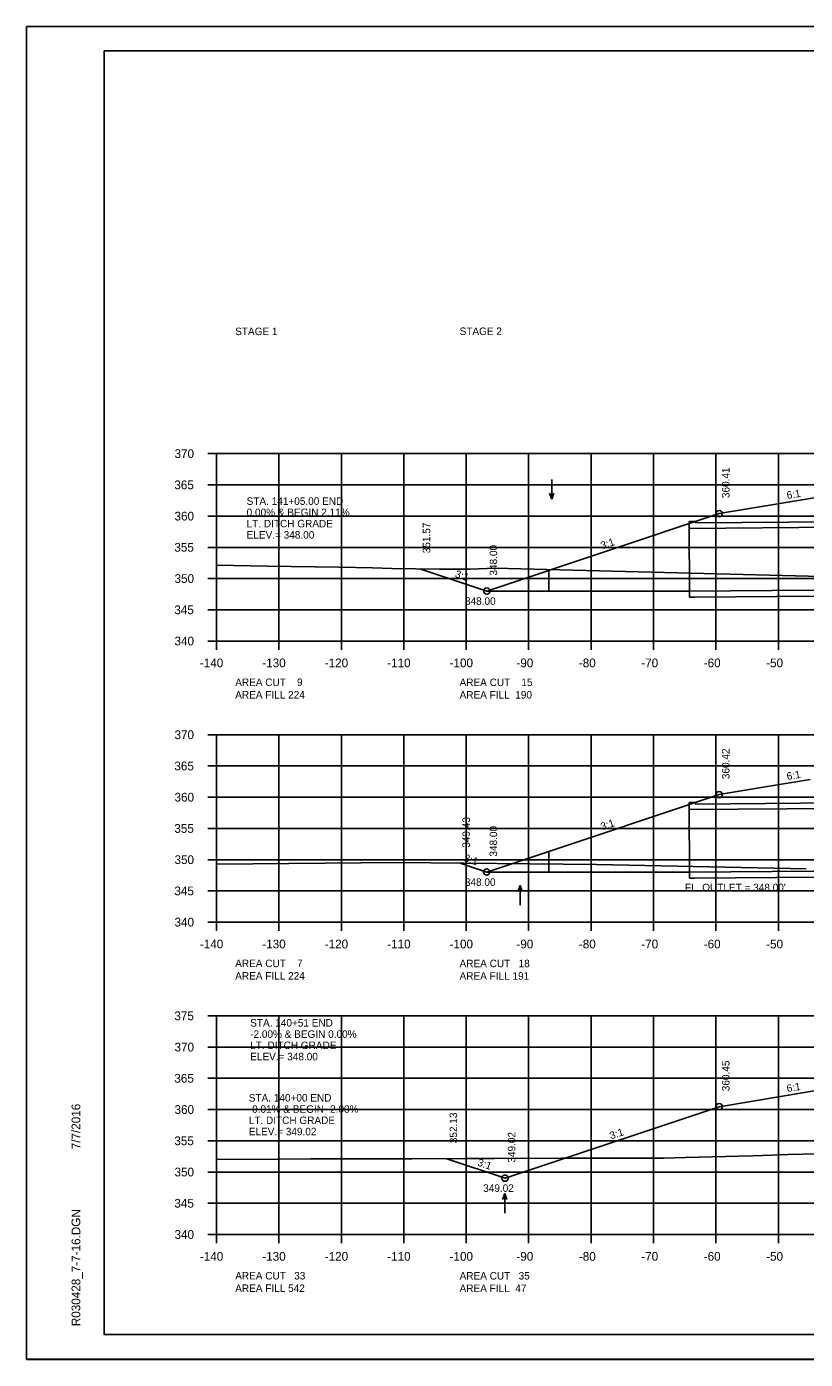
# Model space of a CAD drawing. Extents: x 1374859 to 1376773, y 382242 to 389804.
# Drawn here: x 1375964.2 to 1376088.9, y 385868.5 to 386081.8 of the extents above; entities that cross this region are included whole.
import ezdxf

# ---------------------------------------------------------------- set-up
doc = ezdxf.new("R2010")
doc.units = 0
for name, color, linetype in [('R_Axis', 7, 'Continuous'), ('R_Axis Annot', 7, 'Continuous'), ('R_Border', 7, 'Continuous'), ('R_Detour Annot', 7, 'Continuous'), ('R_Exist Surface', 7, 'Continuous'), ('R_Fin Surface', 7, 'Continuous'), ('R_Grid', 7, 'Continuous'), ('R_No Plot', 7, 'Continuous'), ('R_Water', 7, 'Continuous'), ('R_Water Annot', 7, 'Continuous'), ('R_Xsect Elev', 7, 'Continuous'), ('R_Xsect Slope', 7, 'Continuous')]:
    doc.layers.add(name, color=color, linetype=linetype)

msp = doc.modelspace()

# ---------------------------------------------------------------- linework, layer by layer
at = {"layer": 'R_Axis'}
for p, q in [((1375993.17, 386013.47), (1375994.57, 386013.47)), ((1375994.57, 385983.47), (1375994.57, 386013.47)), ((1375993.17, 386008.47), (1375994.57, 386008.47)), ((1375993.17, 386003.47), (1375994.57, 386003.47)), ((1375993.17, 385998.47), (1375994.57, 385998.47)), ((1375993.17, 385993.47), (1375994.57, 385993.47)), ((1375993.17, 385988.47), (1375994.57, 385988.47)), ((1375993.17, 385983.47), (1375994.57, 385983.47)), ((1375994.57, 385983.47), (1376274.57, 385983.47)), ((1375994.57, 385982.07), (1375994.57, 385983.47)), ((1376004.57, 385982.07), (1376004.57, 385983.47)), ((1376014.57, 385982.07), (1376014.57, 385983.47)), ((1376024.57, 385982.07), (1376024.57, 385983.47)), ((1376034.57, 385982.07), (1376034.57, 385983.47)), ((1376044.57, 385982.07), (1376044.57, 385983.47)), ((1376054.57, 385982.07), (1376054.57, 385983.47)), ((1376064.57, 385982.07), (1376064.57, 385983.47)), ((1376074.57, 385982.07), (1376074.57, 385983.47)), ((1376084.57, 385982.07), (1376084.57, 385983.47)), ((1375993.17, 385968.47), (1375994.57, 385968.47)), ((1375994.57, 385938.47), (1375994.57, 385968.47)), ((1375993.17, 385963.47), (1375994.57, 385963.47)), ((1375993.17, 385958.47), (1375994.57, 385958.47)), ((1375993.17, 385953.47), (1375994.57, 385953.47)), ((1375993.17, 385948.47), (1375994.57, 385948.47)), ((1375993.17, 385943.47), (1375994.57, 385943.47)), ((1375993.17, 385938.47), (1375994.57, 385938.47)), ((1375994.57, 385938.47), (1376274.57, 385938.47)), ((1375994.57, 385937.07), (1375994.57, 385938.47)), ((1376004.57, 385937.07), (1376004.57, 385938.47)), ((1376014.57, 385937.07), (1376014.57, 385938.47)), ((1376024.57, 385937.07), (1376024.57, 385938.47)), ((1376034.57, 385937.07), (1376034.57, 385938.47)), ((1376044.57, 385937.07), (1376044.57, 385938.47)), ((1376054.57, 385937.07), (1376054.57, 385938.47)), ((1376064.57, 385937.07), (1376064.57, 385938.47)), ((1376074.57, 385937.07), (1376074.57, 385938.47)), ((1376084.57, 385937.07), (1376084.57, 385938.47)), ((1375993.17, 385923.47), (1375994.57, 385923.47)), ((1375994.57, 385888.47), (1375994.57, 385923.47)), ((1375993.17, 385918.47), (1375994.57, 385918.47)), ((1375993.17, 385913.47), (1375994.57, 385913.47)), ((1375993.17, 385908.47), (1375994.57, 385908.47)), ((1375993.17, 385903.47), (1375994.57, 385903.47)), ((1375993.17, 385898.47), (1375994.57, 385898.47)), ((1375993.17, 385893.47), (1375994.57, 385893.47)), ((1375993.17, 385888.47), (1375994.57, 385888.47)), ((1375994.57, 385888.47), (1376274.57, 385888.47)), ((1375994.57, 385887.07), (1375994.57, 385888.47)), ((1376004.57, 385887.07), (1376004.57, 385888.47)), ((1376014.57, 385887.07), (1376014.57, 385888.47)), ((1376024.57, 385887.07), (1376024.57, 385888.47)), ((1376034.57, 385887.07), (1376034.57, 385888.47)), ((1376044.57, 385887.07), (1376044.57, 385888.47)), ((1376054.57, 385887.07), (1376054.57, 385888.47)), ((1376064.57, 385887.07), (1376064.57, 385888.47)), ((1376074.57, 385887.07), (1376074.57, 385888.47)), ((1376084.57, 385887.07), (1376084.57, 385888.47))]:
    msp.add_line(p, q, dxfattribs=at)
at = {"layer": 'R_Border'}
for p, q in [((1375976.57, 386077.93), (1376292.75, 386077.93)), ((1375976.57, 385872.47), (1375976.57, 386077.93)), ((1375976.57, 385872.47), (1375976.57, 385872.47)), ((1376292.75, 385872.47), (1375976.57, 385872.47))]:
    msp.add_line(p, q, dxfattribs=at)
at = {"layer": 'R_Exist Surface'}
for points in [[(1375994.57, 385995.62), (1376002.74, 385995.46), (1376014.19, 385995.28), (1376019.58, 385995.19), (1376022.61, 385995.09), (1376030.3, 385995), (1376035.21, 385994.97), (1376039.19, 385995.14), (1376047.5, 385994.94), (1376089.39, 385993.87), (1376097.16, 385993.45), (1376139.11, 385992.24), (1376144.38, 385992.36), (1376174.09, 385992.98), (1376216.85, 385993.46), (1376223.69, 385993.82), (1376230.2, 385993.93), (1376233.13, 385994.21), (1376264.56, 385997.56), (1376265.22, 385997.54), (1376270.08, 385997.22), (1376273.18, 385996.49), (1376274.57, 385996.2)], [(1375994.57, 385947.73), (1376023.59, 385948), (1376055.44, 385947.69), (1376089.01, 385947.02)], [(1375994.57, 385900.48), (1376004.44, 385900.53), (1376009.7, 385900.6), (1376017.21, 385900.56), (1376025.84, 385900.56), (1376034.57, 385900.62), (1376039.12, 385900.65), (1376049.8, 385900.68), (1376056.94, 385900.7), (1376066.28, 385900.71), (1376069.65, 385900.79), (1376080.5, 385901.08), (1376083.6, 385901.17), (1376086.12, 385901.26), (1376090.78, 385901.36)]]:
    msp.add_lwpolyline(points, dxfattribs=at)
at = {"layer": 'R_Fin Surface'}
for points in [[(1376027.15, 385995.04), (1376037.87, 385991.47), (1376075.09, 386003.87), (1376089.65, 386006.3), (1376097.09, 386007.54), (1376105.09, 386007.86), (1376134.59, 386008.45), (1376164.09, 386007.86), (1376172.09, 386007.54), (1376179.52, 386006.3), (1376194.09, 386003.87), (1376228.3, 385992.47), (1376233.74, 385994.28)], [(1376033.59, 385947.9), (1376035.8, 385947.16), (1376037.86, 385946.48), (1376054.99, 385952.18), (1376075.09, 385958.88), (1376081.79, 385960), (1376089.65, 385961.31)], [(1376031.45, 385900.6), (1376040.79, 385897.49), (1376075.09, 385908.92), (1376089.65, 385911.35), (1376097.09, 385912.59), (1376105.09, 385912.91), (1376134.59, 385913.5), (1376164.09, 385912.91), (1376172.09, 385912.59), (1376179.52, 385911.35), (1376194.09, 385908.92), (1376226.5, 385898.11), (1376235.07, 385900.97)]]:
    msp.add_lwpolyline(points, dxfattribs=at)
at = {"layer": 'R_Grid'}
for p, q in [((1375994.57, 386013.47), (1376274.57, 386013.47)), ((1375994.57, 385983.47), (1375994.57, 386013.47)), ((1376004.57, 385983.47), (1376004.57, 386013.47)), ((1376014.57, 385983.47), (1376014.57, 386013.47)), ((1376024.57, 385983.47), (1376024.57, 386013.47)), ((1376034.57, 385983.47), (1376034.57, 386013.47)), ((1376044.57, 385983.47), (1376044.57, 386013.47)), ((1376054.57, 385983.47), (1376054.57, 386013.47)), ((1376064.57, 385983.47), (1376064.57, 386013.47)), ((1376074.57, 385983.47), (1376074.57, 386013.47)), ((1376084.57, 385983.47), (1376084.57, 386013.47)), ((1375994.57, 386008.47), (1376274.57, 386008.47)), ((1375994.57, 386003.47), (1376274.57, 386003.47)), ((1375994.57, 385998.47), (1376274.57, 385998.47)), ((1375994.57, 385993.47), (1376274.57, 385993.47)), ((1375994.57, 385988.47), (1376274.57, 385988.47)), ((1375994.57, 385983.47), (1376274.57, 385983.47)), ((1375994.57, 385968.47), (1376274.57, 385968.47)), ((1375994.57, 385938.47), (1375994.57, 385968.47)), ((1376004.57, 385938.47), (1376004.57, 385968.47)), ((1376014.57, 385938.47), (1376014.57, 385968.47)), ((1376024.57, 385938.47), (1376024.57, 385968.47)), ((1376034.57, 385938.47), (1376034.57, 385968.47)), ((1376044.57, 385938.47), (1376044.57, 385968.47)), ((1376054.57, 385938.47), (1376054.57, 385968.47)), ((1376064.57, 385938.47), (1376064.57, 385968.47)), ((1376074.57, 385938.47), (1376074.57, 385968.47)), ((1376084.57, 385938.47), (1376084.57, 385968.47)), ((1375994.57, 385963.47), (1376274.57, 385963.47)), ((1375994.57, 385958.47), (1376274.57, 385958.47)), ((1375994.57, 385953.47), (1376274.57, 385953.47)), ((1375994.57, 385948.47), (1376274.57, 385948.47)), ((1375994.57, 385943.47), (1376274.57, 385943.47)), ((1375994.57, 385938.47), (1376274.57, 385938.47)), ((1375994.57, 385923.47), (1376274.57, 385923.47)), ((1375994.57, 385888.47), (1375994.57, 385923.47)), ((1376004.57, 385888.47), (1376004.57, 385923.47)), ((1376014.57, 385888.47), (1376014.57, 385923.47)), ((1376024.57, 385888.47), (1376024.57, 385923.47)), ((1376034.57, 385888.47), (1376034.57, 385923.47)), ((1376044.57, 385888.47), (1376044.57, 385923.47)), ((1376054.57, 385888.47), (1376054.57, 385923.47)), ((1376064.57, 385888.47), (1376064.57, 385923.47)), ((1376074.57, 385888.47), (1376074.57, 385923.47)), ((1376084.57, 385888.47), (1376084.57, 385923.47)), ((1375994.57, 385918.47), (1376274.57, 385918.47)), ((1375994.57, 385913.47), (1376274.57, 385913.47)), ((1375994.57, 385908.47), (1376274.57, 385908.47)), ((1375994.57, 385903.47), (1376274.57, 385903.47)), ((1375994.57, 385898.47), (1376274.57, 385898.47)), ((1375994.57, 385893.47), (1376274.57, 385893.47)), ((1375994.57, 385888.47), (1376274.57, 385888.47))]:
    msp.add_line(p, q, dxfattribs=at)
at = {"layer": 'R_No Plot'}
for p, q in [((1375964.17, 386081.82), (1376297.5, 386081.82)), ((1375964.17, 385868.49), (1376297.5, 385868.49))]:
    msp.add_line(p, q, dxfattribs=at)
for points in [[(1375964.16, 386081.82), (1376297.5, 386081.82), (1376297.5, 385868.48), (1375964.16, 385868.48)], [(1376210.49, 386077.93), (1376210.49, 386068.05), (1376246.22, 386068.05), (1376246.22, 386065.13), (1376269.42, 386065.13), (1376269.42, 386040.79), (1376292.75, 386040.79), (1376292.75, 385872.47), (1375976.57, 385872.47), (1375976.57, 386077.93)]]:
    msp.add_lwpolyline(points, close=True, dxfattribs=at)
for centre in [(1376075.09, 386003.87), (1376037.87, 385991.47), (1376075.09, 385958.88), (1376037.86, 385946.48), (1376075.09, 385908.92), (1376040.79, 385897.49)]:
    msp.add_circle(centre, 0.5, dxfattribs=at)
at = {"layer": 'R_Water'}
for p, q in [((1376071.29, 386002.63), (1376070.29, 386002.63)), ((1376070.29, 386002.63), (1376070.32, 385990.51)), ((1376196, 386002.47), (1376070.3, 386001.49)), ((1376195, 386003.34), (1376071.29, 386002.38)), ((1376047.81, 385994.78), (1376047.82, 385991.46)), ((1376071.29, 385957.63), (1376070.29, 385957.63)), ((1376070.29, 385957.63), (1376070.32, 385945.51)), ((1376195, 385958.34), (1376071.29, 385957.38)), ((1376196, 385957.47), (1376070.3, 385956.49)), ((1376047.81, 385949.9), (1376047.82, 385946.46))]:
    msp.add_line(p, q, dxfattribs=at)
for points in [[(1376071.29, 386002.38), (1376071.29, 386002.63)], [(1376228.32, 385992.47), (1376196.03, 385992.47), (1376070.32, 385991.46), (1376037.82, 385991.46)], [(1376196.03, 385991.51), (1376071.12, 385990.51), (1376070.32, 385990.5)], [(1376071.29, 385957.38), (1376071.29, 385957.63), (1376071.29, 385957.63)], [(1376228.32, 385947.47), (1376196.03, 385947.47), (1376070.32, 385946.46), (1376037.82, 385946.46)], [(1376196.03, 385946.51), (1376071.12, 385945.51), (1376070.32, 385945.5)]]:
    msp.add_lwpolyline(points, dxfattribs=at)
at = {"layer": 'R_Water Annot'}
for p, q in [((1376048.26, 386009.32), (1376048.26, 386006.18)), ((1376048.26, 386006.18), (1376047.91, 386007.14)), ((1376048.26, 386006.18), (1376048.61, 386007.14)), ((1376043.19, 385944.32), (1376042.84, 385943.36)), ((1376043.19, 385941.18), (1376043.19, 385944.32)), ((1376043.19, 385944.32), (1376043.54, 385943.36)), ((1376040.75, 385895.02), (1376040.4, 385894.05)), ((1376040.75, 385891.87), (1376040.75, 385895.02)), ((1376040.75, 385895.02), (1376041.1, 385894.05))]:
    msp.add_line(p, q, dxfattribs=at)

# ---------------------------------------------------------------- texts
at = {"layer": 'R_Axis Annot'}
for s, p in [('STAGE 1', (1375997.57, 386032.44)), ('STAGE 2', (1376033.51, 386032.46))]:
    msp.add_text(s, height=1.2, rotation=360, dxfattribs=at).set_placement(p)
for s, height, p in [('370', 1.4, (1375987.85, 386012.77)), ('365', 1.4, (1375987.82, 386007.77)), ('360', 1.4, (1375987.85, 386002.77)), ('355', 1.4, (1375987.82, 385997.77)), ('350', 1.4, (1375987.85, 385992.77)), ('345', 1.4, (1375987.82, 385987.77)), ('340', 1.4, (1375987.85, 385982.77)), ('-140', 1.4, (1375991.91, 385979.27)), ('-130', 1.4, (1376001.91, 385979.27)), ('-120', 1.4, (1376011.91, 385979.27)), ('-110', 1.4, (1376021.91, 385979.27)), ('-100', 1.4, (1376031.91, 385979.27)), ('-90', 1.4, (1376042.61, 385979.27)), ('-80', 1.4, (1376052.61, 385979.27)), ('-70', 1.4, (1376062.61, 385979.27)), ('-60', 1.4, (1376072.61, 385979.27)), ('-50', 1.4, (1376082.61, 385979.27)), ('AREA CUT    9', 1.2, (1375997.57, 385976.27)), ('AREA CUT    15', 1.2, (1376033.51, 385976.26)), ('AREA FILL 224', 1.2, (1375997.57, 385974.27)), ('AREA FILL  190', 1.2, (1376033.51, 385974.26)), ('370', 1.4, (1375987.85, 385967.77)), ('365', 1.4, (1375987.82, 385962.77)), ('360', 1.4, (1375987.85, 385957.77)), ('355', 1.4, (1375987.82, 385952.77)), ('350', 1.4, (1375987.85, 385947.77)), ('345', 1.4, (1375987.82, 385942.77)), ('340', 1.4, (1375987.85, 385937.77)), ('-140', 1.4, (1375991.91, 385934.27)), ('-130', 1.4, (1376001.91, 385934.27)), ('-120', 1.4, (1376011.91, 385934.27)), ('-110', 1.4, (1376021.91, 385934.27)), ('-100', 1.4, (1376031.91, 385934.27)), ('-90', 1.4, (1376042.61, 385934.27)), ('-80', 1.4, (1376052.61, 385934.27)), ('-70', 1.4, (1376062.61, 385934.27)), ('-60', 1.4, (1376072.61, 385934.27)), ('-50', 1.4, (1376082.61, 385934.27)), ('AREA CUT    7', 1.2, (1375997.57, 385931.27)), ('AREA CUT   18', 1.2, (1376033.51, 385931.26)), ('AREA FILL 224', 1.2, (1375997.57, 385929.27)), ('AREA FILL 191', 1.2, (1376033.51, 385929.26)), ('375', 1.4, (1375987.82, 385922.77)), ('370', 1.4, (1375987.85, 385917.77)), ('365', 1.4, (1375987.82, 385912.77)), ('360', 1.4, (1375987.85, 385907.77)), ('355', 1.4, (1375987.82, 385902.77)), ('350', 1.4, (1375987.85, 385897.77)), ('345', 1.4, (1375987.82, 385892.77)), ('340', 1.4, (1375987.85, 385887.77)), ('-140', 1.4, (1375991.91, 385884.27)), ('-130', 1.4, (1376001.91, 385884.27)), ('-120', 1.4, (1376011.91, 385884.27)), ('-110', 1.4, (1376021.91, 385884.27)), ('-100', 1.4, (1376031.91, 385884.27)), ('-90', 1.4, (1376042.61, 385884.27)), ('-80', 1.4, (1376052.61, 385884.27)), ('-70', 1.4, (1376062.61, 385884.27)), ('-60', 1.4, (1376072.61, 385884.27)), ('-50', 1.4, (1376082.61, 385884.27)), ('AREA CUT   33', 1.2, (1375997.57, 385881.27)), ('AREA CUT   35', 1.2, (1376033.51, 385881.26)), ('AREA FILL 542', 1.2, (1375997.57, 385879.27)), ('AREA FILL  47', 1.2, (1376033.51, 385879.26))]:
    msp.add_text(s, height=height, dxfattribs=at).set_placement(p)
at = {"layer": 'R_Border'}
for s, p in [('7/7/2016', (1375972.76, 385902.11)), ('R030428_7-7-16.DGN', (1375972.76, 385873.79))]:
    msp.add_text(s, height=1.4, rotation=90, dxfattribs=at).set_placement(p)
at = {"layer": 'R_Detour Annot'}
for s, p in [('0.00% & BEGIN 2.11%', (1375999.4, 386003.47)), ('STA. 141+05.00 END', (1375999.4, 386005.27)), ('LT. DITCH GRADE', (1375999.4, 386001.67)), ('ELEV.= 348.00', (1375999.4, 385999.87)), ('STA. 140+51 END', (1375999.97, 385921.75)), ('-2.00% & BEGIN 0.00%', (1375999.97, 385919.95)), ('LT. DITCH GRADE', (1375999.97, 385918.15)), ('ELEV.= 348.00', (1375999.97, 385916.35)), ('STA. 140+00 END', (1375999.74, 385909.75)), ('-0.01% & BEGIN -2.00%', (1375999.74, 385907.95)), ('LT. DITCH GRADE', (1375999.74, 385906.15)), ('ELEV.= 349.02', (1375999.74, 385904.35))]:
    msp.add_text(s, height=1.2, dxfattribs=at).set_placement(p)
at = {"layer": 'R_Water Annot'}
msp.add_text("FL. OUTLET = 348.00'", height=1.2, dxfattribs=at).set_placement((1376069.61, 385943.42))
at = {"layer": 'R_Xsect Elev'}
for s, p in [('360.41', (1376076.74, 386006.35)), ('351.57', (1376028.81, 385997.52)), ('348.00', (1376039.52, 385993.95)), ('360.42', (1376076.74, 385961.36)), ('349.43', (1376035.16, 385950.38)), ('348.00', (1376039.52, 385948.96)), ('360.45', (1376076.74, 385911.4)), ('352.13', (1376033.11, 385903.08)), ('349.02', (1376042.44, 385899.97))]:
    msp.add_text(s, height=1.2, rotation=90, dxfattribs=at).set_placement(p)
for s, p in [('348.00', (1376034.37, 385989.27)), ('348.00', (1376034.36, 385944.28)), ('349.02', (1376037.29, 385895.29))]:
    msp.add_text(s, height=1.2, dxfattribs=at).set_placement(p)
at = {"layer": 'R_Xsect Slope'}
for s, rotation, p in [('6:1', 9.4642, (1376086, 386006.2)), ('3:1', 18.4349, (1376056.32, 385998.14)), ('3:1', 341.5651, (1376032.67, 385993.73)), ('6:1', 9.4642, (1376086, 385961.21)), ('3:1', 18.4349, (1376056.32, 385953.15)), ('3:1', 341.5651, (1376034.1, 385948.26)), ('6:1', 9.4642, (1376086, 385911.25)), ('3:1', 18.4349, (1376057.78, 385903.68)), ('3:1', 341.5651, (1376036.28, 385899.52))]:
    msp.add_text(s, height=1.2, rotation=rotation, dxfattribs=at).set_placement(p)

doc.saveas('drawing.dxf')
